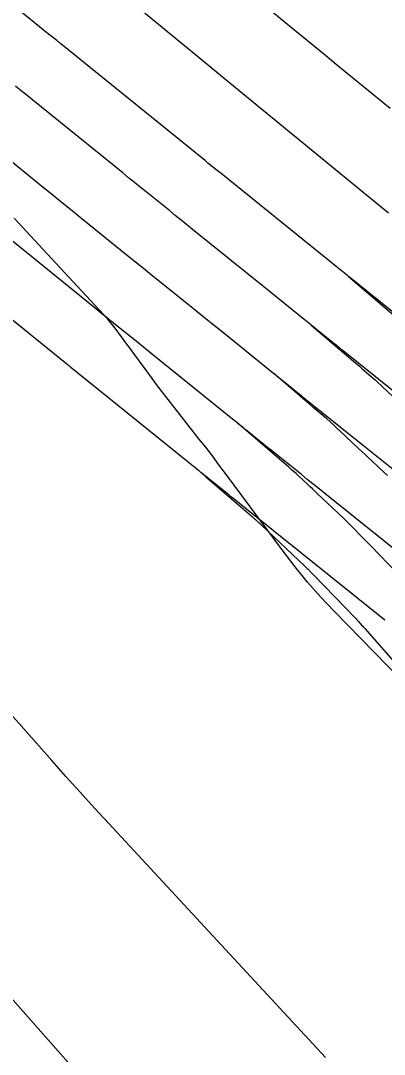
# Model space of a CAD drawing. Extents: x 1005228 to 1008882, y 1883389 to 1885754.
# Drawn here: x 1007516.7 to 1007534.5, y 1884924.3 to 1884974.9 of the extents above; entities that cross this region are included whole.
import ezdxf

# ---------------------------------------------------------------- set-up
doc = ezdxf.new("R2010")
doc.units = 0
for name, color, linetype in [('ATDIMS', 7, 'Continuous'), ('C-ANNO-NOTE', 7, 'Continuous'), ('S_BRIDGE', 7, 'Continuous'), ('TSOBSTACLE', 7, 'Continuous')]:
    doc.layers.add(name, color=color, linetype=linetype)

msp = doc.modelspace()

# ---------------------------------------------------------------- linework, layer by layer
at = {"layer": 'ATDIMS'}
for points in [[(1007541.191, 1884955.637), (1007534.27, 1884961.197), (1007534.228, 1884961.231), (1007534.131, 1884961.31), (1007534.103, 1884961.332), (1007532.907, 1884962.295), (1007532.846, 1884962.344), (1007532.786, 1884962.392), (1007532.726, 1884962.441), (1007532.665, 1884962.49), (1007532.182, 1884962.879), (1007526.546, 1884967.426), (1007526.482, 1884967.477), (1007526.418, 1884967.529), (1007526.354, 1884967.581), (1007526.289, 1884967.633), (1007525.905, 1884967.944), (1007525.777, 1884968.047), (1007518.705, 1884973.771), (1007518.655, 1884973.812), (1007518.605, 1884973.852), (1007518.555, 1884973.892), (1007518.505, 1884973.933), (1007518.206, 1884974.176), (1007518.107, 1884974.257), (1007510.872, 1884980.133)], [(1007532.783, 1884962.395), (1007535.671, 1884959.934)]]:
    msp.add_lwpolyline(points, dxfattribs=at)
at = {"layer": 'C-ANNO-NOTE'}
for points in [[(1007535.35, 1884942.667), (1007532.082, 1884946.017), (1007531.419, 1884946.719), (1007530.781, 1884947.443), (1007530.168, 1884948.188), (1007529.58, 1884948.954), (1007526.764, 1884952.755), (1007526.444, 1884953.184), (1007526.121, 1884953.611), (1007525.794, 1884954.035), (1007525.465, 1884954.457), (1007523.841, 1884956.526), (1007523.662, 1884956.755), (1007523.485, 1884956.986), (1007523.31, 1884957.218), (1007523.137, 1884957.452), (1007522.32, 1884958.564), (1007522.212, 1884958.711), (1007522.105, 1884958.858), (1007521.997, 1884959.004), (1007521.89, 1884959.151), (1007521.461, 1884959.738), (1007521.352, 1884959.883), (1007521.238, 1884960.025), (1007521.121, 1884960.164), (1007521, 1884960.299), (1007517.623, 1884963.945), (1007517.019, 1884964.598), (1007516.416, 1884965.251)], [(1007522.137, 1884920.468), (1007511.089, 1884932.959)]]:
    msp.add_lwpolyline(points, dxfattribs=at)
at = {"layer": 'S_BRIDGE'}
msp.add_lwpolyline([(1007531.657, 1884924.186), (1007521.047, 1884935.623), (1007520.343, 1884936.387), (1007519.642, 1884937.155), (1007518.947, 1884937.928), (1007518.255, 1884938.704), (1007515.499, 1884941.818)], dxfattribs=at)
at = {"layer": 'TSOBSTACLE'}
for points in [[(1007534.82, 1884970.608), (1007532.182, 1884972.77), (1007531.655, 1884973.202), (1007531.128, 1884973.634), (1007530.601, 1884974.067), (1007530.074, 1884974.499), (1007526.233, 1884977.656)], [(1007522.215, 1884975.782), (1007525.847, 1884972.798), (1007526.414, 1884972.332), (1007526.982, 1884971.866), (1007528.247, 1884970.826), (1007528.465, 1884970.646), (1007528.684, 1884970.467), (1007528.903, 1884970.287), (1007529.122, 1884970.108), (1007529.998, 1884969.39), (1007530.217, 1884969.211), (1007530.436, 1884969.032), (1007530.654, 1884968.852), (1007530.873, 1884968.673), (1007534.741, 1884965.505)], [(1007537.349, 1884954.875), (1007532.518, 1884958.756), (1007532.466, 1884958.799), (1007532.414, 1884958.841), (1007532.361, 1884958.883), (1007532.309, 1884958.925), (1007532.1, 1884959.093), (1007532.048, 1884959.135), (1007531.996, 1884959.178), (1007531.944, 1884959.22), (1007531.891, 1884959.262), (1007531.216, 1884959.805), (1007531.086, 1884959.91), (1007530.957, 1884960.014), (1007530.827, 1884960.119), (1007530.697, 1884960.224), (1007529.329, 1884961.327), (1007528.632, 1884961.889), (1007525.155, 1884964.694), (1007524.87, 1884964.924), (1007524.585, 1884965.154), (1007524.3, 1884965.384), (1007524.015, 1884965.615), (1007522.876, 1884966.537), (1007522.591, 1884966.767), (1007522.306, 1884966.998), (1007522.022, 1884967.228), (1007521.737, 1884967.459), (1007517.332, 1884971.023), (1007517.05, 1884971.252), (1007516.768, 1884971.48), (1007516.487, 1884971.709)], [(1007534.98, 1884952.93), (1007534.492, 1884953.322), (1007534.003, 1884953.714), (1007533.515, 1884954.107), (1007530.766, 1884956.316), (1007530.675, 1884956.389), (1007530.585, 1884956.462), (1007530.494, 1884956.534), (1007530.404, 1884956.607), (1007530.042, 1884956.899), (1007529.951, 1884956.972), (1007529.861, 1884957.045), (1007529.77, 1884957.118), (1007529.68, 1884957.191), (1007529.311, 1884957.488), (1007529.219, 1884957.562), (1007529.127, 1884957.636), (1007529.036, 1884957.71), (1007528.944, 1884957.784), (1007526.676, 1884959.613), (1007525.891, 1884960.246), (1007525.107, 1884960.879), (1007523.537, 1884962.145), (1007523.145, 1884962.462), (1007522.753, 1884962.779), (1007522.361, 1884963.095), (1007521.969, 1884963.412), (1007519.652, 1884965.287), (1007519.18, 1884965.669), (1007518.707, 1884966.051), (1007518.235, 1884966.433), (1007517.763, 1884966.815), (1007515.875, 1884968.344)], [(1007535.999, 1884948.263), (1007531.628, 1884951.774), (1007531.341, 1884952.005), (1007531.054, 1884952.236), (1007530.766, 1884952.467), (1007530.479, 1884952.698), (1007529.014, 1884953.875), (1007528.885, 1884953.979), (1007528.756, 1884954.082), (1007528.627, 1884954.186), (1007528.498, 1884954.29), (1007527.833, 1884954.827), (1007527.78, 1884954.87), (1007527.726, 1884954.913), (1007527.673, 1884954.956), (1007527.619, 1884954.999), (1007527.405, 1884955.172), (1007527.351, 1884955.215), (1007527.298, 1884955.258), (1007527.244, 1884955.301), (1007527.191, 1884955.344), (1007523.127, 1884958.622), (1007522.465, 1884959.156), (1007521.361, 1884960.047), (1007521.14, 1884960.225), (1007520.92, 1884960.403), (1007520.699, 1884960.581), (1007520.479, 1884960.76), (1007515.612, 1884964.698)], [(1007534.559, 1884945.572), (1007527.788, 1884951.012), (1007527.529, 1884951.219), (1007527.099, 1884951.565), (1007527.013, 1884951.634), (1007526.927, 1884951.703), (1007526.841, 1884951.773), (1007526.755, 1884951.842), (1007525.622, 1884952.756), (1007525.561, 1884952.806), (1007525.468, 1884952.88), (1007525.438, 1884952.905), (1007519.529, 1884957.671), (1007519.185, 1884957.948), (1007519.136, 1884957.988), (1007519.087, 1884958.027), (1007519.038, 1884958.067), (1007518.989, 1884958.107), (1007511.573, 1884964.108)], [(1007530.954, 1884960.017), (1007533.034, 1884958.244), (1007533.13, 1884958.162), (1007533.226, 1884958.08), (1007533.322, 1884957.998), (1007533.418, 1884957.915), (1007533.8, 1884957.586), (1007533.895, 1884957.503), (1007533.99, 1884957.42), (1007534.083, 1884957.335), (1007534.176, 1884957.249), (1007535.984, 1884955.558)], [(1007534.688, 1884952.656), (1007534.532, 1884952.804), (1007533.905, 1884953.396), (1007533.749, 1884953.543), (1007533.592, 1884953.691), (1007533.435, 1884953.838), (1007533.278, 1884953.985), (1007532.363, 1884954.841), (1007532.203, 1884954.989), (1007532.043, 1884955.134), (1007531.88, 1884955.279), (1007531.716, 1884955.421), (1007531.058, 1884955.988), (1007530.893, 1884956.13), (1007530.728, 1884956.271), (1007530.563, 1884956.412), (1007530.398, 1884956.553), (1007529.124, 1884957.639)], [(1007535.128, 1884947.915), (1007533.904, 1884949.179), (1007533.792, 1884949.294), (1007533.681, 1884949.409), (1007533.569, 1884949.523), (1007533.458, 1884949.638), (1007533.011, 1884950.096), (1007532.899, 1884950.21), (1007532.785, 1884950.323), (1007532.671, 1884950.434), (1007532.555, 1884950.545), (1007531.244, 1884951.782), (1007531.13, 1884951.889), (1007531.016, 1884951.997), (1007530.901, 1884952.104), (1007530.787, 1884952.211), (1007530.329, 1884952.64), (1007530.214, 1884952.746), (1007530.098, 1884952.852), (1007529.98, 1884952.956), (1007529.862, 1884953.059), (1007528.464, 1884954.263), (1007528.347, 1884954.363), (1007528.231, 1884954.463), (1007528.114, 1884954.563), (1007527.997, 1884954.663), (1007527.295, 1884955.261)], [(1007525.466, 1884952.883), (1007525.666, 1884952.712), (1007525.7, 1884952.683), (1007525.733, 1884952.655), (1007525.766, 1884952.626), (1007525.8, 1884952.597), (1007528.08, 1884950.634), (1007528.117, 1884950.602), (1007528.153, 1884950.57), (1007528.189, 1884950.537), (1007528.225, 1884950.504), (1007528.368, 1884950.37), (1007528.404, 1884950.336), (1007528.44, 1884950.303), (1007528.475, 1884950.269), (1007528.511, 1884950.236), (1007530.652, 1884948.216), (1007530.691, 1884948.178), (1007530.729, 1884948.141), (1007530.767, 1884948.103), (1007530.805, 1884948.065), (1007530.955, 1884947.91), (1007530.993, 1884947.872), (1007531.031, 1884947.833), (1007531.068, 1884947.795), (1007531.106, 1884947.756), (1007533.109, 1884945.686), (1007533.15, 1884945.644), (1007533.19, 1884945.601), (1007533.229, 1884945.558), (1007533.268, 1884945.514), (1007533.424, 1884945.339), (1007533.463, 1884945.295), (1007533.502, 1884945.251), (1007533.541, 1884945.207), (1007533.58, 1884945.163), (1007535.446, 1884943.05)]]:
    msp.add_lwpolyline(points, dxfattribs=at)

doc.saveas('drawing.dxf')
